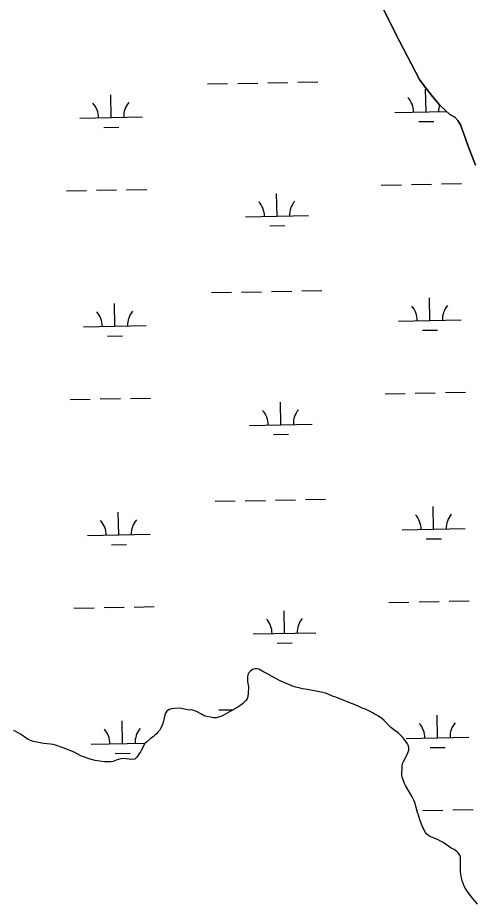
# Model space of a CAD drawing. Extents: x 3957609 to 3995875, y 234277 to 260273.
# Drawn here: x 3976471 to 3977198, y 240896 to 242309 of the extents above; entities that cross this region are included whole.
import ezdxf

# ---------------------------------------------------------------- set-up
doc = ezdxf.new("R2010")
doc.units = 0
doc.layers.add('V-TOPO-SHOR', color=7, linetype='Continuous')
doc.layers.add('V-WETL-SWMP', color=7, linetype='Continuous')

msp = doc.modelspace()

# ---------------------------------------------------------------- linework, layer by layer
at = {"layer": 'V-TOPO-SHOR'}
for points in [[(3977200.046, 242074.164), (3977188.546, 242104.173), (3977182.232, 242122.587), (3977175.935, 242138.365), (3977172.017, 242145.473), (3977167.179, 242150.56), (3977159.399, 242155.011), (3977151.451, 242161.63), (3977142.87, 242170.416), (3977131.315, 242183.836), (3977118.191, 242200.347), (3977110.685, 242210.692), (3977078.999, 242271.591), (3977026.111, 242376.551), (3976957.448, 242578.017), (3976889.067, 242758.085), (3976863.529, 242827.861), (3976856.909, 242845.496), (3976850.151, 242860.342), (3976844.667, 242870.232), (3976837.779, 242880.734), (3976829.036, 242890.603), (3976819.984, 242900.473)], [(3977203.468, 240895.964), (3977193.193, 240908.42), (3977185.562, 240918.416), (3977181.968, 240924.73), (3977178.828, 240933.211), (3977177.084, 240940.618), (3977176.445, 240944.168), (3977176.111, 240948.184), (3977176.213, 240956.683), (3977176.156, 240966.417), (3977175.971, 240971.207), (3977175.025, 240974.445), (3977172.222, 240977.984), (3977170.047, 240980.135), (3977166.01, 240983.047), (3977161.513, 240985.646), (3977148.481, 240994.221), (3977144.295, 240996.359), (3977140.576, 240998.499), (3977134.377, 241001.243), (3977131.28, 241002.153), (3977128.181, 241003.525), (3977125.081, 241005.513), (3977122.594, 241007.662), (3977120.102, 241011.047), (3977117.755, 241015.667), (3977116.346, 241018.596), (3977111.486, 241030.311), (3977108.967, 241037.868), (3977107.859, 241042.496), (3977103.126, 241058.385), (3977101.559, 241062.083), (3977099.212, 241067.015), (3977088.44, 241085.183), (3977086.873, 241088.572), (3977083.259, 241098.595), (3977082.466, 241101.991), (3977082.91, 241105.083), (3977083.025, 241111.729), (3977083.306, 241116.519), (3977083.902, 241120.388), (3977085.118, 241123.484), (3977089.095, 241130.308), (3977092.452, 241137.128), (3977093.816, 241141.617), (3977093.951, 241145.017), (3977093.157, 241148.566), (3977091.592, 241151.802), (3977086.294, 241159.187), (3977083.801, 241162.263), (3977077.119, 241168.712), (3977065.318, 241177.912), (3977054.281, 241188.818), (3977050.71, 241192.041), (3977045.432, 241195.717), (3977041.711, 241197.86), (3977038.921, 241199.234), (3977036.284, 241200.917), (3977025.589, 241206.414), (3977019.547, 241208.698), (3977016.449, 241210.07), (3977012.883, 241211.903), (3977005.912, 241214.95), (3976998.324, 241217.84), (3976987.945, 241222.104), (3976984.692, 241223.011), (3976977.256, 241226.212), (3976973.232, 241227.424), (3976965.021, 241230.929), (3976960.839, 241232.295), (3976956.971, 241233.351), (3976949.08, 241235.16), (3976932.526, 241238.303), (3976924.174, 241239.645), (3976920.459, 241240.548), (3976913.498, 241241.898), (3976910.246, 241242.961), (3976902.809, 241246.16), (3976899.713, 241247.222), (3976889.022, 241251.949), (3976880.031, 241256.684), (3976867.471, 241263.563), (3976861.114, 241267.234), (3976854.603, 241270.592), (3976851.665, 241271.348), (3976848.418, 241271.33), (3976844.871, 241270.226), (3976841.488, 241267.578), (3976838.721, 241264.934), (3976837.044, 241261.526), (3976836.753, 241258.278), (3976836.776, 241254.724), (3976836.952, 241251.171)], [(3976836.952, 241251.171), (3976838.086, 241242.371), (3976837.994, 241231.86), (3976837.249, 241227.375), (3976836.034, 241223.66), (3976834.197, 241220.867), (3976831.588, 241218.069), (3976828.514, 241215.27), (3976824.67, 241212.31), (3976821.129, 241210.125), (3976799.414, 241197.941), (3976794.175, 241195.439), (3976790.784, 241194.181), (3976786.616, 241193.383), (3976782.751, 241193.36), (3976777.339, 241194.099), (3976772.235, 241195.15), (3976768.983, 241196.057), (3976762.316, 241199.572), (3976758.595, 241201.714), (3976755.497, 241203.24), (3976751.468, 241204.761), (3976747.755, 241205.664), (3976743.737, 241205.642), (3976728.885, 241208.642), (3976720.234, 241208.282), (3976715.757, 241207.481), (3976711.903, 241206.222), (3976708.208, 241203.727), (3976706.218, 241200.624), (3976704.843, 241197.835), (3976702.136, 241185.457), (3976700.006, 241180.036), (3976698.329, 241176.317), (3976696.338, 241173.214), (3976694.038, 241170.418), (3976691.583, 241167.776), (3976688.969, 241165.288), (3976686.356, 241163.109), (3976682.356, 241160.15), (3976675.592, 241154.544), (3976673.134, 241152.058), (3976667.941, 241142.138), (3976666.106, 241138.881), (3976663.652, 241135.465), (3976662.126, 241132.52), (3976659.824, 241129.727), (3976657.057, 241127.392), (3976652.425, 241126.745), (3976648.097, 241127.027), (3976643.147, 241127.924), (3976638.662, 241128.516), (3976634.955, 241128.031), (3976627.4, 241125.514), (3976622.62, 241123.63), (3976618.762, 241122.833), (3976611.963, 241122.792), (3976608.719, 241122.927), (3976600.676, 241123.96), (3976593.871, 241125.156), (3976585.978, 241127.118), (3976579.629, 241129.241), (3976575.912, 241130.765), (3976572.039, 241132.131), (3976560.722, 241138.244), (3976543.217, 241145.402), (3976530.829, 241149.807), (3976526.962, 241150.403), (3976522.631, 241151.304), (3976511.5, 241152.165), (3976503.451, 241153.971), (3976495.409, 241155.468), (3976487.352, 241158.816), (3976481.923, 241162.493), (3976478.199, 241164.788), (3976475.869, 241166.783), (3976464.396, 241173.204)]]:
    msp.add_lwpolyline(points, dxfattribs=at)
at = {"layer": 'V-WETL-SWMP'}
for p, q in [((3977026.112, 242376.552), (3977078.998, 242271.591)), ((3977078.998, 242271.591), (3977110.686, 242210.691)), ((3977110.686, 242210.691), (3977118.191, 242200.348)), ((3976773.102, 242203.574), (3976805.097, 242204.156)), ((3976821.094, 242204.447), (3976853.089, 242205.028)), ((3976869.086, 242205.319), (3976901.081, 242205.901)), ((3976917.078, 242206.192), (3976949.073, 242206.774)), ((3977118.191, 242200.348), (3977131.315, 242183.836)), ((3976619.458, 242150.03), (3976618.804, 242186.024)), ((3977121.283, 242159.155), (3977120.629, 242195.149)), ((3977131.315, 242183.836), (3977142.87, 242170.416)), ((3977142.87, 242170.416), (3977151.451, 242161.63)), ((3977071.291, 242158.246), (3977153.715, 242159.744)), ((3977151.451, 242161.63), (3977159.399, 242155.011)), ((3977159.399, 242155.011), (3977167.179, 242150.561)), ((3976569.466, 242149.121), (3976669.45, 242150.939)), ((3977109.566, 242143.508), (3977133.562, 242143.944)), ((3977167.179, 242150.561), (3977172.016, 242145.474)), ((3977172.016, 242145.474), (3977175.935, 242138.365)), ((3976607.741, 242134.383), (3976631.737, 242134.82)), ((3977175.935, 242138.365), (3977182.232, 242122.587)), ((3977182.232, 242122.587), (3977188.546, 242104.174)), ((3977188.546, 242104.174), (3977200.046, 242074.163)), ((3977049.986, 242042.407), (3977081.981, 242042.989)), ((3977097.978, 242043.28), (3977129.973, 242043.862)), ((3977145.97, 242044.152), (3977177.965, 242044.734)), ((3976548.161, 242033.282), (3976580.156, 242033.864)), ((3976596.153, 242034.155), (3976628.148, 242034.737)), ((3976644.145, 242035.028), (3976676.14, 242035.61)), ((3976883.794, 241992.948), (3976883.139, 242028.942)), ((3976833.802, 241992.039), (3976933.785, 241993.857)), ((3976872.076, 241977.301), (3976896.072, 241977.737)), ((3976779.15, 241870.954), (3976811.145, 241871.536)), ((3976827.142, 241871.827), (3976859.137, 241872.408)), ((3976875.134, 241872.699), (3976907.129, 241873.281)), ((3976923.126, 241873.572), (3976955.121, 241874.154)), ((3977127.331, 241826.535), (3977126.677, 241862.529)), ((3976625.506, 241817.41), (3976624.852, 241853.404)), ((3976575.515, 241816.501), (3976675.498, 241818.319)), ((3977077.34, 241825.626), (3977177.323, 241827.444)), ((3976613.789, 241801.763), (3976637.785, 241802.2)), ((3977115.614, 241810.888), (3977139.61, 241811.324)), ((3976554.209, 241700.662), (3976586.204, 241701.244)), ((3976602.201, 241701.535), (3976634.196, 241702.117)), ((3976650.193, 241702.408), (3976682.188, 241702.99)), ((3977056.034, 241709.787), (3977088.029, 241710.369)), ((3977104.026, 241710.66), (3977136.021, 241711.242)), ((3977152.018, 241711.532), (3977184.013, 241712.114)), ((3976889.842, 241660.328), (3976889.187, 241696.322)), ((3976839.85, 241659.419), (3976939.833, 241661.237)), ((3976878.124, 241644.681), (3976902.12, 241645.117)), ((3976785.198, 241538.334), (3976817.193, 241538.916)), ((3976833.19, 241539.207), (3976865.185, 241539.788)), ((3976881.182, 241540.079), (3976913.177, 241540.661)), ((3976929.174, 241540.952), (3976961.169, 241541.534)), ((3976631.554, 241484.79), (3976630.9, 241520.784)), ((3977133.379, 241493.915), (3977132.725, 241529.909)), ((3977083.388, 241493.006), (3977183.371, 241494.824)), ((3976581.563, 241483.881), (3976681.546, 241485.699)), ((3977121.662, 241478.268), (3977145.658, 241478.704)), ((3976619.837, 241469.143), (3976643.833, 241469.58)), ((3977062.082, 241377.167), (3977094.077, 241377.749)), ((3977110.074, 241378.04), (3977142.069, 241378.622)), ((3977158.066, 241378.912), (3977190.061, 241379.494)), ((3976560.257, 241368.042), (3976592.252, 241368.624)), ((3976608.249, 241368.915), (3976640.244, 241369.497)), ((3976656.241, 241369.788), (3976688.236, 241370.369)), ((3976895.89, 241327.708), (3976895.235, 241363.702)), ((3976845.898, 241326.799), (3976945.881, 241328.617)), ((3976884.172, 241312.061), (3976908.168, 241312.497)), ((3976838.722, 241264.934), (3976837.043, 241261.525)), ((3976841.488, 241267.578), (3976838.722, 241264.934)), ((3976844.871, 241270.225), (3976841.488, 241267.578)), ((3976848.419, 241271.329), (3976844.871, 241270.225)), ((3976851.664, 241271.348), (3976848.419, 241271.329)), ((3976854.604, 241270.593), (3976851.664, 241271.348)), ((3976861.115, 241267.233), (3976854.604, 241270.593)), ((3976867.472, 241263.563), (3976861.115, 241267.233)), ((3976880.031, 241256.685), (3976867.472, 241263.563)), ((3976837.043, 241261.525), (3976836.754, 241258.278)), ((3976836.754, 241258.278), (3976836.775, 241254.724)), ((3976836.775, 241254.724), (3976836.951, 241251.171)), ((3976836.951, 241251.171), (3976838.086, 241242.37)), ((3976889.022, 241251.949), (3976880.031, 241256.685)), ((3976899.712, 241247.223), (3976889.022, 241251.949)), ((3976838.086, 241242.37), (3976837.995, 241231.861)), ((3976902.809, 241246.16), (3976899.712, 241247.223)), ((3976910.246, 241242.96), (3976902.809, 241246.16)), ((3976913.497, 241241.898), (3976910.246, 241242.96)), ((3976920.459, 241240.549), (3976913.497, 241241.898)), ((3976924.173, 241239.644), (3976920.459, 241240.549)), ((3976932.526, 241238.304), (3976924.173, 241239.644)), ((3976949.079, 241235.159), (3976932.526, 241238.304)), ((3976956.971, 241233.352), (3976949.079, 241235.159)), ((3976834.198, 241220.867), (3976831.588, 241218.07)), ((3976836.035, 241223.66), (3976834.198, 241220.867)), ((3976837.249, 241227.376), (3976836.035, 241223.66)), ((3976837.995, 241231.861), (3976837.249, 241227.376)), ((3976960.84, 241232.294), (3976956.971, 241233.352)), ((3976965.021, 241230.928), (3976960.84, 241232.294)), ((3976973.232, 241227.424), (3976965.021, 241230.928)), ((3976977.257, 241226.212), (3976973.232, 241227.424)), ((3976984.693, 241223.012), (3976977.257, 241226.212)), ((3976987.944, 241222.104), (3976984.693, 241223.012)), ((3976998.323, 241217.84), (3976987.944, 241222.104)), ((3976715.757, 241207.481), (3976711.902, 241206.222)), ((3976720.234, 241208.281), (3976715.757, 241207.481)), ((3976728.885, 241208.642), (3976720.234, 241208.281)), ((3976743.738, 241205.641), (3976728.885, 241208.642)), ((3976821.128, 241210.126), (3976799.413, 241197.942)), ((3976824.669, 241212.311), (3976821.128, 241210.126)), ((3976828.514, 241215.27), (3976824.669, 241212.311)), ((3976831.588, 241218.07), (3976828.514, 241215.27)), ((3977005.912, 241214.95), (3976998.323, 241217.84)), ((3977012.884, 241211.902), (3977005.912, 241214.95)), ((3977016.449, 241210.069), (3977012.884, 241211.902)), ((3977019.548, 241208.697), (3977016.449, 241210.069)), ((3977025.589, 241206.415), (3977019.548, 241208.697)), ((3977036.284, 241200.917), (3977025.589, 241206.415)), ((3976704.844, 241197.835), (3976702.137, 241185.456)), ((3976706.218, 241200.624), (3976704.844, 241197.835)), ((3976708.208, 241203.727), (3976706.218, 241200.624)), ((3976711.902, 241206.222), (3976708.208, 241203.727)), ((3976747.755, 241205.665), (3976743.738, 241205.641)), ((3976751.469, 241204.761), (3976747.755, 241205.665)), ((3976755.496, 241203.24), (3976751.469, 241204.761)), ((3976758.596, 241201.713), (3976755.496, 241203.24)), ((3976762.317, 241199.572), (3976758.596, 241201.713)), ((3976768.983, 241196.058), (3976762.317, 241199.572)), ((3976772.234, 241195.151), (3976768.983, 241196.058)), ((3976777.339, 241194.1), (3976772.234, 241195.151)), ((3976782.752, 241193.36), (3976777.339, 241194.1)), ((3976786.615, 241193.383), (3976782.752, 241193.36)), ((3976790.783, 241194.181), (3976786.615, 241193.383)), ((3976794.175, 241195.438), (3976790.783, 241194.181)), ((3976791.246, 241205.714), (3976814.002, 241206.128)), ((3976799.413, 241197.942), (3976794.175, 241195.438)), ((3977038.921, 241199.233), (3977036.284, 241200.917)), ((3977041.711, 241197.859), (3977038.921, 241199.233)), ((3977045.432, 241195.718), (3977041.711, 241197.859)), ((3977050.709, 241192.041), (3977045.432, 241195.718)), ((3977139.427, 241161.295), (3977138.773, 241197.289)), ((3976637.602, 241152.17), (3976636.948, 241188.164)), ((3976700.007, 241180.035), (3976698.329, 241176.316)), ((3976702.137, 241185.456), (3976700.007, 241180.035)), ((3977054.282, 241188.818), (3977050.709, 241192.041)), ((3977065.319, 241177.913), (3977054.282, 241188.818)), ((3976475.869, 241166.783), (3976464.396, 241173.204)), ((3976478.199, 241164.789), (3976475.869, 241166.783)), ((3976481.922, 241162.493), (3976478.199, 241164.789)), ((3976688.97, 241165.288), (3976686.356, 241163.109)), ((3976691.582, 241167.777), (3976688.97, 241165.288)), ((3976694.038, 241170.418), (3976691.582, 241167.777)), ((3976696.339, 241173.214), (3976694.038, 241170.418)), ((3976698.329, 241176.316), (3976696.339, 241173.214)), ((3977077.119, 241168.713), (3977065.319, 241177.913)), ((3977083.802, 241162.263), (3977077.119, 241168.713)), ((3976487.352, 241158.817), (3976481.922, 241162.493)), ((3976495.408, 241155.467), (3976487.352, 241158.817)), ((3976503.452, 241153.97), (3976495.408, 241155.467)), ((3976511.499, 241152.164), (3976503.452, 241153.97)), ((3976522.63, 241151.304), (3976511.499, 241152.164)), ((3976526.962, 241150.403), (3976522.63, 241151.304)), ((3976530.829, 241149.808), (3976526.962, 241150.403)), ((3976587.611, 241151.261), (3976673.897, 241152.83)), ((3976673.134, 241152.058), (3976667.94, 241142.137)), ((3976675.591, 241154.545), (3976673.134, 241152.058)), ((3976682.356, 241160.149), (3976675.591, 241154.545)), ((3976686.356, 241163.109), (3976682.356, 241160.149)), ((3977086.293, 241159.188), (3977083.802, 241162.263)), ((3977091.592, 241151.802), (3977086.293, 241159.188)), ((3977089.436, 241160.386), (3977189.419, 241162.204)), ((3977093.157, 241148.567), (3977091.592, 241151.802)), ((3976543.217, 241145.402), (3976530.829, 241149.808)), ((3976560.722, 241138.245), (3976543.217, 241145.402)), ((3976572.039, 241132.132), (3976560.722, 241138.245)), ((3976625.885, 241136.523), (3976649.881, 241136.96)), ((3976666.105, 241138.881), (3976663.653, 241135.466)), ((3976667.94, 241142.137), (3976666.105, 241138.881)), ((3977089.095, 241130.308), (3977092.453, 241137.128)), ((3977092.453, 241137.128), (3977093.817, 241141.617)), ((3977093.951, 241145.017), (3977093.157, 241148.567)), ((3977093.817, 241141.617), (3977093.951, 241145.017)), ((3977127.71, 241145.648), (3977151.706, 241146.084)), ((3976575.911, 241130.765), (3976572.039, 241132.132)), ((3976579.628, 241129.242), (3976575.911, 241130.765)), ((3976585.977, 241127.117), (3976579.628, 241129.242)), ((3976593.87, 241125.156), (3976585.977, 241127.117)), ((3976600.676, 241123.96), (3976593.87, 241125.156)), ((3976608.718, 241122.927), (3976600.676, 241123.96)), ((3976611.963, 241122.792), (3976608.718, 241122.927)), ((3976618.762, 241122.833), (3976611.963, 241122.792)), ((3976622.621, 241123.629), (3976618.762, 241122.833)), ((3976627.4, 241125.513), (3976622.621, 241123.629)), ((3976634.956, 241128.031), (3976627.4, 241125.513)), ((3976638.662, 241128.516), (3976634.956, 241128.031)), ((3976643.147, 241127.925), (3976638.662, 241128.516)), ((3976648.097, 241127.028), (3976643.147, 241127.925)), ((3976652.425, 241126.745), (3976648.097, 241127.028)), ((3976657.057, 241127.391), (3976652.425, 241126.745)), ((3976659.825, 241129.726), (3976657.057, 241127.391)), ((3976662.126, 241132.521), (3976659.825, 241129.726)), ((3976663.653, 241135.466), (3976662.126, 241132.521)), ((3977083.901, 241120.387), (3977085.118, 241123.485)), ((3977085.118, 241123.485), (3977089.095, 241130.308)), ((3977082.911, 241105.083), (3977083.026, 241111.728)), ((3977083.026, 241111.728), (3977083.306, 241116.52)), ((3977083.306, 241116.52), (3977083.901, 241120.387)), ((3977082.466, 241101.99), (3977082.911, 241105.083)), ((3977083.259, 241098.595), (3977082.466, 241101.99)), ((3977086.874, 241088.573), (3977083.259, 241098.595)), ((3977088.44, 241085.183), (3977086.874, 241088.573)), ((3977099.212, 241067.014), (3977088.44, 241085.183)), ((3977101.559, 241062.083), (3977099.212, 241067.014)), ((3977103.127, 241058.384), (3977101.559, 241062.083)), ((3977107.859, 241042.496), (3977103.127, 241058.384)), ((3977108.968, 241037.867), (3977107.859, 241042.496)), ((3977111.486, 241030.31), (3977108.968, 241037.867)), ((3977116.122, 241045.42), (3977148.117, 241046.002)), ((3977164.114, 241046.292), (3977196.109, 241046.874)), ((3977116.347, 241018.596), (3977111.486, 241030.31)), ((3977117.756, 241015.668), (3977116.347, 241018.596)), ((3977120.102, 241011.047), (3977117.756, 241015.668)), ((3977122.594, 241007.662), (3977120.102, 241011.047)), ((3977125.08, 241005.514), (3977122.594, 241007.662)), ((3977128.182, 241003.524), (3977125.08, 241005.514)), ((3977131.281, 241002.152), (3977128.182, 241003.524)), ((3977134.377, 241001.243), (3977131.281, 241002.152)), ((3977140.575, 240998.499), (3977134.377, 241001.243)), ((3977144.296, 240996.358), (3977140.575, 240998.499)), ((3977148.481, 240994.22), (3977144.296, 240996.358)), ((3977161.513, 240985.645), (3977148.481, 240994.22)), ((3977166.01, 240983.046), (3977161.513, 240985.645)), ((3977170.046, 240980.134), (3977166.01, 240983.046)), ((3977172.222, 240977.984), (3977170.046, 240980.134)), ((3977175.025, 240974.446), (3977172.222, 240977.984)), ((3977175.971, 240971.207), (3977175.025, 240974.446)), ((3977176.155, 240966.418), (3977175.971, 240971.207)), ((3977176.214, 240956.683), (3977176.155, 240966.418)), ((3977176.11, 240948.184), (3977176.214, 240956.683)), ((3977176.444, 240944.168), (3977176.11, 240948.184)), ((3977177.083, 240940.618), (3977176.444, 240944.168)), ((3977178.828, 240933.211), (3977177.083, 240940.618)), ((3977181.969, 240924.731), (3977178.828, 240933.211)), ((3977185.562, 240918.417), (3977181.969, 240924.731)), ((3977193.194, 240908.419), (3977185.562, 240918.417)), ((3977203.468, 240895.964), (3977193.194, 240908.419))]:
    msp.add_line(p, q, dxfattribs=at)
for centre, start, end in [((3977066.041, 242158.625), 0.269879, 41.813537), ((3976564.216, 242149.5), 0.269879, 41.813537), ((3976674.683, 242151.509), 140.269876, 181.813534), ((3977176.508, 242160.634), 163.558728, 181.813534), ((3976828.551, 241992.418), 0.269879, 41.813537), ((3976939.019, 241994.427), 140.269876, 181.813534), ((3977072.089, 241826.005), 0.269879, 41.813537), ((3977182.556, 241828.014), 140.269876, 181.813534), ((3976570.264, 241816.88), 0.269879, 41.813537), ((3976680.731, 241818.889), 140.269876, 181.813534), ((3976834.599, 241659.798), 0.269879, 41.813537), ((3976945.067, 241661.807), 140.269876, 181.813534), ((3977188.605, 241495.394), 140.269876, 181.813534), ((3976576.312, 241484.26), 0.269879, 41.813537), ((3976686.779, 241486.269), 140.269876, 181.813534), ((3977078.137, 241493.385), 0.269879, 41.813537), ((3976840.647, 241327.178), 0.269879, 41.813537), ((3976951.115, 241329.187), 140.269876, 181.813534), ((3977084.185, 241160.765), 0.269879, 41.813537), ((3977194.653, 241162.774), 140.269876, 181.813534), ((3976582.36, 241151.64), 0.269879, 41.813537), ((3976692.828, 241153.649), 140.269876, 181.813534)]:
    msp.add_arc(centre, 35.246, start, end, dxfattribs=at)

doc.saveas('drawing.dxf')
